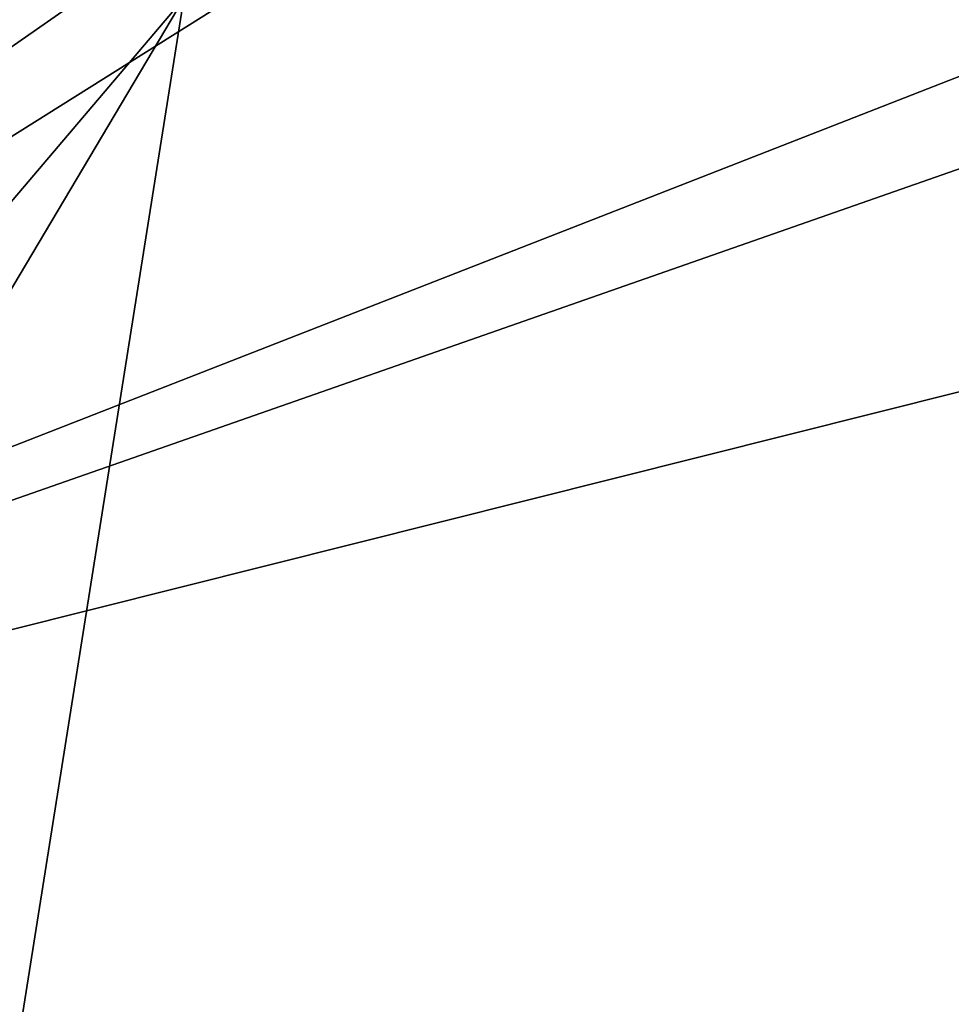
# Model space of a CAD drawing. Extents: x -250 to 250, y -963 to 894.
# Tile 549 of 656: x -156.136 to -155.419, y 815.169 to 815.927. Entities that reach past the tile are written whole.
import ezdxf

# ---------------------------------------------------------------- set-up
doc = ezdxf.new("R2010")
doc.units = 0
doc.header["$LTSCALE"] = 65.185185
for name, color, linetype in [('1646', 7, 'CONTINUOUS'), ('1655', 7, 'CONTINUOUS'), ('674', 7, 'CONTINUOUS'), ('770', 7, 'CONTINUOUS'), ('771', 7, 'CONTINUOUS'), ('773', 7, 'CONTINUOUS'), ('791', 7, 'CONTINUOUS')]:
    doc.layers.add(name, color=color, linetype=linetype)

msp = doc.modelspace()

# ---------------------------------------------------------------- linework, layer by layer
at = {"layer": '1646', "color": 7, "linetype": 'CONTINUOUS'}
for points in [[(-161.36996, 809.62863, -68.65), (-161.45867, 809.67479, -68.55), (-156.06873, 816.02633, -68.55), (-161.36996, 809.62863, -68.65)], [(-156.00963, 815.94403, -68.65), (-161.36996, 809.62863, -68.65), (-156.06873, 816.02633, -68.55), (-156.00963, 815.94403, -68.65)]]:
    msp.add_3dface(points, dxfattribs=at)
at = {"layer": '1655', "color": 7, "linetype": 'CONTINUOUS'}
msp.add_3dface([(-156.3346, 813.89771, -68.65), (-150, 816.35832, -68.65), (-155.07643, 811.74372, -68.55), (-156.3346, 813.89771, -68.65)], dxfattribs=at)
at = {"layer": '674', "color": 7, "linetype": 'CONTINUOUS'}
for points in [[(210, 814, -11), (-210, 814, -11), (-210, 818.77272, -9.91066), (210, 814, -11)], [(210, 818.77272, -9.91066), (210, 814, -11), (-210, 818.77272, -9.91066), (210, 818.77272, -9.91066)], [(210, 818.77271, 9.91066), (-210, 818.77271, 9.91066), (-210, 814, 11), (210, 818.77271, 9.91066)], [(210, 814, 11), (210, 818.77271, 9.91066), (-210, 814, 11), (210, 814, 11)]]:
    msp.add_3dface(points, dxfattribs=at)
at = {"layer": '770', "color": 7, "linetype": 'CONTINUOUS'}
for points in [[(-156.00963, 815.94403, -68.65), (-150, 816.35832, -68.65), (-156.3346, 813.89771, -68.65), (-156.00963, 815.94403, -68.65)], [(-161.36996, 809.62863, -68.65), (-156.00963, 815.94403, -68.65), (-159.32765, 810.35386, -68.65), (-161.36996, 809.62863, -68.65)], [(-159.32765, 810.35386, -68.65), (-156.00963, 815.94403, -68.65), (-156.3346, 813.89771, -68.65), (-159.32765, 810.35386, -68.65)]]:
    msp.add_3dface(points, dxfattribs=at)
at = {"layer": '771', "color": 7, "linetype": 'CONTINUOUS'}
for points in [[(-145.51201, 815.82146, -15.65), (-150, 817, -15.65), (-157.55537, 813.46071, -15.65), (-145.51201, 815.82146, -15.65)], [(-145.51201, 815.82146, -15.65), (-157.55537, 813.46071, -15.65), (-150, 814.1, -15.65), (-145.51201, 815.82146, -15.65)]]:
    msp.add_3dface(points, dxfattribs=at)
at = {"layer": '773', "color": 7, "linetype": 'CONTINUOUS'}
for points in [[(-150, 818, -16.65), (-154.08968, 817.12711, -27.05004), (-157.14897, 815.20524, -16.65), (-150, 818, -16.65)], [(-154.08968, 817.12711, -27.05004), (-155.14908, 816.59874, -30.15), (-157.14897, 815.20524, -16.65), (-154.08968, 817.12711, -27.05004)], [(-155.14908, 816.59874, -30.15), (-156.06873, 816.02633, -68.55), (-157.14897, 815.20524, -16.65), (-155.14908, 816.59874, -30.15)], [(-156.06873, 816.02633, -68.55), (-161.45867, 809.67479, -68.55), (-157.14897, 815.20524, -16.65), (-156.06873, 816.02633, -68.55)]]:
    msp.add_3dface(points, dxfattribs=at)
at = {"layer": '791', "color": 7, "linetype": 'CONTINUOUS'}
for points in [[(-150, 818, -16.65), (-157.14897, 815.20524, -16.65), (-150, 817.70711, -15.94289), (-150, 818, -16.65)], [(-157.14897, 815.20524, -16.65), (-150, 817, -15.65), (-150, 817.70711, -15.94289), (-157.14897, 815.20524, -16.65)], [(-157.55537, 813.46071, -15.65), (-150, 817, -15.65), (-157.14897, 815.20524, -16.65), (-157.55537, 813.46071, -15.65)]]:
    msp.add_3dface(points, dxfattribs=at)

doc.saveas('drawing.dxf')
